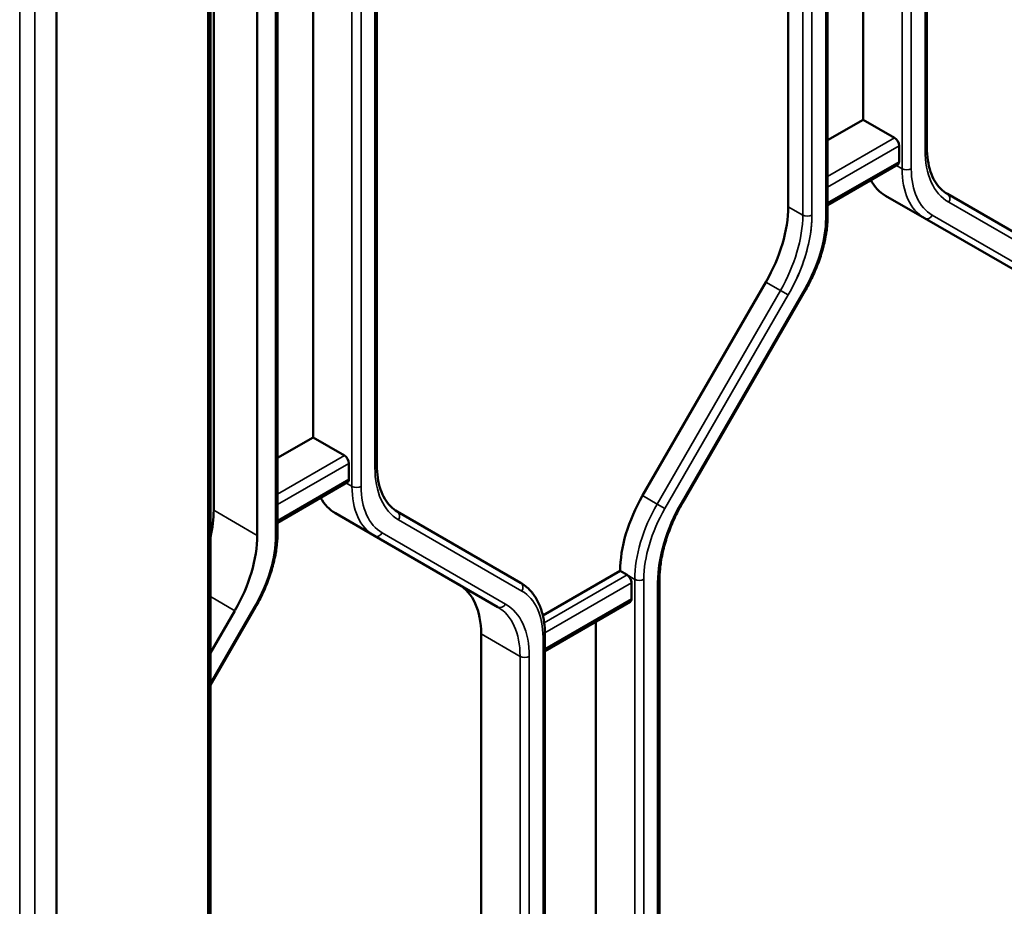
# Model space of a CAD drawing. Header units: millimetres. Extents: x 0 to 14369, y -869 to 2970.
# Tile 714 of 787: x 3726 to 3772, y 1799 to 1840. Entities that reach past the tile are written whole.
import ezdxf

# ---------------------------------------------------------------- set-up
doc = ezdxf.new("R2010")
doc.units = ezdxf.units.MM
doc.header["$LTSCALE"] = 10
doc.layers.add('Sichtbar (ISO)', color=7, linetype='Continuous', lineweight=50)
doc.layers.add('Sichtbar schmal (ISO)', color=7, linetype='Continuous', lineweight=35)

msp = doc.modelspace()

# ---------------------------------------------------------------- linework, layer by layer
at = {"layer": 'Sichtbar (ISO)'}
for p, q in [((3734.86, 1869.643), (3734.86, 1719.507)), ((3727.735, 1868.406), (3727.735, 1706.621)), ((3734.743, 1716.807), (3734.743, 1868.352)), ((3768.009, 1858.889), (3768.009, 1834.201)), ((3768.009, 1858.889), (3768.009, 1834.201)), ((3765.057, 1856.539), (3765.057, 1835.47)), ((3765.057, 1835.47), (3765.057, 1856.539)), ((3761.593, 1831.445), (3761.593, 1856.133)), ((3761.593, 1856.133), (3761.593, 1831.445)), ((3763.413, 1831.04), (3763.413, 1855.59)), ((3763.413, 1831.04), (3763.413, 1855.59)), ((3742.553, 1819.504), (3742.553, 1844.192)), ((3742.553, 1819.504), (3742.553, 1844.192)), ((3735.005, 1842.09), (3735.005, 1817.402)), ((3735.005, 1817.402), (3735.005, 1842.09)), ((3737.957, 1816.343), (3737.957, 1842.046)), ((3737.957, 1816.343), (3737.957, 1842.046)), ((3739.602, 1842.25), (3739.602, 1820.773)), ((3739.602, 1820.773), (3739.602, 1842.25)), ((3737.021, 1816.238), (3737.021, 1840.926)), ((3737.021, 1840.926), (3737.021, 1816.238)), ((3763.413, 1834.52), (3765.057, 1835.47)), ((3765.057, 1835.47), (3763.413, 1834.52)), ((3766.507, 1834.633), (3765.057, 1835.47)), ((3765.057, 1835.47), (3766.507, 1834.633)), ((3766.719, 1833.53), (3766.719, 1834.265)), ((3766.719, 1834.265), (3766.719, 1833.53)), ((3763.413, 1831.52), (3766.657, 1833.393)), ((3763.413, 1831.52), (3766.657, 1833.393)), ((3774.664, 1828.74), (3768.957, 1832.035)), ((3774.664, 1828.74), (3768.957, 1832.035)), ((3766.093, 1831.956), (3767.896, 1830.915)), ((3767.896, 1830.915), (3766.093, 1831.956)), ((3767.896, 1830.915), (3773.603, 1827.62)), ((3773.603, 1827.62), (3767.896, 1830.915)), ((3754.85, 1818.076), (3760.557, 1827.961)), ((3760.557, 1827.961), (3754.85, 1818.076)), ((3756.692, 1817.729), (3762.399, 1827.614)), ((3756.692, 1817.729), (3762.399, 1827.614)), ((3737.957, 1819.823), (3739.602, 1820.773)), ((3739.602, 1820.773), (3737.957, 1819.823)), ((3741.051, 1819.936), (3739.602, 1820.773)), ((3739.602, 1820.773), (3741.051, 1819.936)), ((3741.263, 1818.833), (3741.263, 1819.568)), ((3741.263, 1819.568), (3741.263, 1818.833)), ((3737.957, 1816.823), (3741.201, 1818.696)), ((3737.957, 1816.823), (3741.201, 1818.696)), ((3740.637, 1817.259), (3742.44, 1816.218)), ((3742.44, 1816.218), (3740.637, 1817.259)), ((3749.208, 1814.043), (3743.501, 1817.338)), ((3743.501, 1817.338), (3749.208, 1814.043)), ((3742.44, 1816.218), (3748.147, 1812.923)), ((3748.147, 1812.923), (3742.44, 1816.218)), ((3750.236, 1812.525), (3753.814, 1814.591)), ((3753.814, 1814.591), (3750.236, 1812.525)), ((3753.814, 1814.591), (3754.133, 1814.407)), ((3754.133, 1814.407), (3753.814, 1814.591)), ((3754.345, 1813.305), (3754.345, 1814.04)), ((3754.345, 1814.04), (3754.345, 1813.305)), ((3755.635, 1789.498), (3755.635, 1814.186)), ((3755.635, 1789.498), (3755.635, 1814.186)), ((3734.86, 1809.309), (3736.943, 1812.918)), ((3734.86, 1809.309), (3736.943, 1812.918)), ((3750.331, 1810.886), (3754.283, 1813.168)), ((3750.331, 1810.886), (3754.283, 1813.168)), ((3735.985, 1812.753), (3734.86, 1810.805)), ((3734.86, 1810.805), (3735.985, 1812.753)), ((3752.683, 1790.766), (3752.683, 1812.244)), ((3752.683, 1812.244), (3752.683, 1790.766)), ((3747.38, 1786.987), (3747.38, 1811.675)), ((3747.38, 1811.675), (3747.38, 1786.987)), ((3750.331, 1785.929), (3750.331, 1811.631)), ((3750.331, 1785.929), (3750.331, 1811.631))]:
    msp.add_line(p, q, dxfattribs=at)
for centre, major_axis, start_param, end_param in [((3766.507, 1834.388), (0.15, -0.26), 0.785398, 2.356194), ((3766.507, 1834.388), (-0.15, 0.26), 3.926991, 5.497787), ((3766.507, 1833.653), (0.15, -0.26), 0, 0.785398), ((3766.507, 1833.653), (0.15, -0.26), 0, 0.785398), ((3768.593, 1836.286), (-2.5, -4.33), 5.947662, 6.283185), ((3768.593, 1836.286), (-2.5, -4.33), 5.947662, 6.283185), ((3758.057, 1829.404), (2.5, 4.33), 4.712389, 5.497787), ((3758.057, 1829.404), (-2.5, -4.33), 1.570796, 2.356194), ((3741.051, 1819.691), (0.15, -0.26), 0.785398, 2.356194), ((3741.051, 1819.691), (-0.15, 0.26), 3.926991, 5.497787), ((3741.051, 1818.956), (0.15, -0.26), 0, 0.785398), ((3741.051, 1818.956), (0.15, -0.26), 0, 0.785398), ((3743.137, 1821.589), (-2.5, -4.33), 5.947662, 6.283185), ((3743.137, 1821.589), (-2.5, -4.33), 5.947662, 6.283185), ((3757.35, 1816.632), (2.5, 4.33), 1.570796, 2.356194), ((3757.35, 1816.632), (-2.5, -4.33), 4.712389, 5.497787), ((3731.47, 1815.36), (2.5, 4.33), 5.21005, 5.497787), ((3731.47, 1815.36), (-2.5, -4.33), 2.068458, 2.356194), ((3733.485, 1814.197), (-2.5, -4.33), 1.570796, 2.356194), ((3733.485, 1814.197), (2.5, 4.33), 4.712389, 5.497787), ((3754.133, 1814.162), (0.15, -0.26), 0.785398, 2.356195), ((3754.133, 1814.162), (-0.15, 0.26), 3.926991, 5.497787), ((3743.844, 1809.634), (2.5, 4.33), 5.497787, 6.283185), ((3743.844, 1809.634), (2.5, 4.33), 5.497787, 6.283185), ((3754.133, 1813.428), (0.15, -0.26), 0, 0.785398), ((3754.133, 1813.428), (0.15, -0.26), 0, 0.785398)]:
    msp.add_ellipse(centre, major_axis=major_axis, ratio=0.57735, start_param=start_param, end_param=end_param, dxfattribs=at)
for points, knots in [([(3768.009, 1834.201), (3768.009, 1833.988), (3768.024, 1833.785), (3768.08, 1833.405), (3768.122, 1833.227), (3768.231, 1832.903), (3768.298, 1832.756), (3768.453, 1832.494), (3768.541, 1832.38), (3768.735, 1832.183), (3768.842, 1832.101), (3768.957, 1832.035)], [3.1415927, 3.1415927, 3.1415927, 3.1415927, 3.2986723, 3.2986723, 3.4557519, 3.4557519, 3.6128316, 3.6128316, 3.7699112, 3.7699112, 3.9269908, 3.9269908, 3.9269908, 3.9269908]), ([(3768.009, 1834.201), (3768.009, 1833.988), (3768.024, 1833.785), (3768.08, 1833.405), (3768.122, 1833.227), (3768.231, 1832.903), (3768.298, 1832.756), (3768.453, 1832.494), (3768.541, 1832.38), (3768.735, 1832.183), (3768.842, 1832.101), (3768.957, 1832.035)], [3.1415927, 3.1415927, 3.1415927, 3.1415927, 3.2986723, 3.2986723, 3.4557519, 3.4557519, 3.6128316, 3.6128316, 3.7699112, 3.7699112, 3.9269908, 3.9269908, 3.9269908, 3.9269908]), ([(3763.413, 1831.04), (3763.413, 1830.825), (3763.398, 1830.604), (3763.341, 1830.152), (3763.298, 1829.922), (3763.186, 1829.457), (3763.116, 1829.223), (3762.951, 1828.755), (3762.857, 1828.522), (3762.644, 1828.062), (3762.527, 1827.835), (3762.399, 1827.614)], [0, 0, 0, 0, 0.1570796, 0.1570796, 0.3141593, 0.3141593, 0.4712389, 0.4712389, 0.6283185, 0.6283185, 0.7853982, 0.7853982, 0.7853982, 0.7853982]), ([(3763.413, 1831.04), (3763.413, 1830.825), (3763.398, 1830.604), (3763.341, 1830.152), (3763.298, 1829.922), (3763.186, 1829.457), (3763.116, 1829.223), (3762.951, 1828.755), (3762.857, 1828.522), (3762.644, 1828.062), (3762.527, 1827.835), (3762.399, 1827.614)], [0, 0, 0, 0, 0.1570796, 0.1570796, 0.3141593, 0.3141593, 0.4712389, 0.4712389, 0.6283185, 0.6283185, 0.7853982, 0.7853982, 0.7853982, 0.7853982]), ([(3742.553, 1819.504), (3742.553, 1819.291), (3742.568, 1819.088), (3742.624, 1818.708), (3742.667, 1818.53), (3742.776, 1818.206), (3742.842, 1818.059), (3742.997, 1817.797), (3743.085, 1817.683), (3743.28, 1817.486), (3743.386, 1817.404), (3743.501, 1817.338)], [3.1415927, 3.1415927, 3.1415927, 3.1415927, 3.2986723, 3.2986723, 3.4557519, 3.4557519, 3.6128316, 3.6128316, 3.7699112, 3.7699112, 3.9269908, 3.9269908, 3.9269908, 3.9269908]), ([(3742.553, 1819.504), (3742.553, 1819.291), (3742.568, 1819.088), (3742.624, 1818.708), (3742.667, 1818.53), (3742.776, 1818.206), (3742.842, 1818.059), (3742.997, 1817.797), (3743.085, 1817.683), (3743.28, 1817.486), (3743.386, 1817.404), (3743.501, 1817.338)], [3.1415927, 3.1415927, 3.1415927, 3.1415927, 3.2986723, 3.2986723, 3.4557519, 3.4557519, 3.6128316, 3.6128316, 3.7699112, 3.7699112, 3.9269908, 3.9269908, 3.9269908, 3.9269908]), ([(3756.692, 1817.729), (3756.558, 1817.497), (3756.434, 1817.258), (3756.211, 1816.775), (3756.112, 1816.531), (3755.94, 1816.043), (3755.868, 1815.799), (3755.752, 1815.318), (3755.708, 1815.081), (3755.649, 1814.622), (3755.635, 1814.399), (3755.635, 1814.186)], [2.3561945, 2.3561945, 2.3561945, 2.3561945, 2.5132741, 2.5132741, 2.6703538, 2.6703538, 2.8274334, 2.8274334, 2.984513, 2.984513, 3.1415927, 3.1415927, 3.1415927, 3.1415927]), ([(3756.692, 1817.729), (3756.558, 1817.497), (3756.434, 1817.258), (3756.211, 1816.775), (3756.112, 1816.531), (3755.94, 1816.043), (3755.868, 1815.799), (3755.752, 1815.318), (3755.708, 1815.081), (3755.649, 1814.622), (3755.635, 1814.399), (3755.635, 1814.186)], [2.3561945, 2.3561945, 2.3561945, 2.3561945, 2.5132741, 2.5132741, 2.6703538, 2.6703538, 2.8274334, 2.8274334, 2.984513, 2.984513, 3.1415927, 3.1415927, 3.1415927, 3.1415927]), ([(3737.957, 1816.343), (3737.957, 1816.129), (3737.942, 1815.907), (3737.885, 1815.455), (3737.842, 1815.225), (3737.73, 1814.76), (3737.66, 1814.526), (3737.496, 1814.058), (3737.401, 1813.825), (3737.189, 1813.365), (3737.071, 1813.139), (3736.943, 1812.918)], [0, 0, 0, 0, 0.1570796, 0.1570796, 0.3141593, 0.3141593, 0.4712389, 0.4712389, 0.6283185, 0.6283185, 0.7853982, 0.7853982, 0.7853982, 0.7853982]), ([(3737.957, 1816.343), (3737.957, 1816.129), (3737.942, 1815.907), (3737.885, 1815.455), (3737.842, 1815.225), (3737.73, 1814.76), (3737.66, 1814.526), (3737.496, 1814.058), (3737.401, 1813.825), (3737.189, 1813.365), (3737.071, 1813.139), (3736.943, 1812.918)], [0, 0, 0, 0, 0.1570796, 0.1570796, 0.3141593, 0.3141593, 0.4712389, 0.4712389, 0.6283185, 0.6283185, 0.7853982, 0.7853982, 0.7853982, 0.7853982]), ([(3749.208, 1814.043), (3749.355, 1813.958), (3749.49, 1813.853), (3749.731, 1813.609), (3749.837, 1813.47), (3750.018, 1813.164), (3750.093, 1812.997), (3750.213, 1812.64), (3750.258, 1812.451), (3750.317, 1812.053), (3750.331, 1811.846), (3750.331, 1811.631)], [5.4977871, 5.4977871, 5.4977871, 5.4977871, 5.6548668, 5.6548668, 5.8119464, 5.8119464, 5.969026, 5.969026, 6.1261057, 6.1261057, 6.2831853, 6.2831853, 6.2831853, 6.2831853]), ([(3749.208, 1814.043), (3749.355, 1813.958), (3749.49, 1813.853), (3749.731, 1813.609), (3749.837, 1813.47), (3750.018, 1813.164), (3750.093, 1812.997), (3750.213, 1812.64), (3750.258, 1812.451), (3750.317, 1812.053), (3750.331, 1811.846), (3750.331, 1811.631)], [5.4977871, 5.4977871, 5.4977871, 5.4977871, 5.6548668, 5.6548668, 5.8119464, 5.8119464, 5.969026, 5.969026, 6.1261057, 6.1261057, 6.2831853, 6.2831853, 6.2831853, 6.2831853])]:
    msp.add_open_spline(points, degree=3, knots=knots, dxfattribs=at)
at = {"layer": 'Sichtbar schmal (ISO)'}
for p, q in [((3726.735, 1706.044), (3726.735, 1867.828)), ((3726.028, 1867.42), (3726.028, 1705.874)), ((3767.285, 1833.204), (3767.285, 1858.906)), ((3767.921, 1858.766), (3767.921, 1834.078)), ((3767.921, 1834.078), (3767.921, 1858.766)), ((3766.861, 1857.58), (3766.861, 1833.204)), ((3766.861, 1833.204), (3766.861, 1857.58)), ((3767.285, 1857.927), (3767.285, 1833.204)), ((3763.325, 1856.62), (3763.325, 1830.918)), ((3762.264, 1855.745), (3762.264, 1831.057)), ((3762.264, 1831.057), (3762.264, 1855.745)), ((3762.689, 1831.057), (3762.689, 1855.745)), ((3762.689, 1855.745), (3762.689, 1831.057)), ((3763.325, 1830.918), (3763.325, 1855.64)), ((3741.405, 1844.209), (3741.405, 1818.507)), ((3741.405, 1818.507), (3741.405, 1844.209)), ((3741.829, 1818.507), (3741.829, 1844.209)), ((3741.829, 1844.209), (3741.829, 1818.507)), ((3742.465, 1844.07), (3742.465, 1819.382)), ((3742.465, 1819.382), (3742.465, 1844.07)), ((3737.869, 1841.923), (3737.869, 1816.221)), ((3737.869, 1816.221), (3737.869, 1841.923)), ((3766.507, 1834.633), (3763.413, 1832.846)), ((3763.413, 1832.846), (3766.507, 1834.633)), ((3763.413, 1832.356), (3766.719, 1834.265)), ((3766.719, 1834.265), (3763.413, 1832.356)), ((3766.719, 1833.53), (3763.413, 1831.621)), ((3763.413, 1831.621), (3766.719, 1833.53)), ((3766.861, 1833.204), (3766.595, 1833.357)), ((3766.595, 1833.357), (3766.861, 1833.204)), ((3774.726, 1828.357), (3769.019, 1831.652)), ((3769.019, 1831.652), (3774.726, 1828.357)), ((3762.264, 1831.057), (3761.593, 1831.445)), ((3761.593, 1831.445), (3762.264, 1831.057)), ((3768.258, 1831.052), (3773.965, 1827.757)), ((3773.965, 1827.757), (3768.258, 1831.052)), ((3760.557, 1827.961), (3761.229, 1827.573)), ((3761.229, 1827.573), (3760.557, 1827.961)), ((3761.229, 1827.573), (3755.522, 1817.688)), ((3755.522, 1817.688), (3761.229, 1827.573)), ((3756.645, 1817.757), (3762.352, 1827.642)), ((3762.352, 1827.642), (3756.645, 1817.757)), ((3761.591, 1827.364), (3761.229, 1827.573)), ((3761.229, 1827.573), (3761.591, 1827.364)), ((3762.399, 1827.614), (3762.352, 1827.642)), ((3762.352, 1827.642), (3762.399, 1827.614)), ((3761.591, 1827.364), (3755.884, 1817.479)), ((3755.884, 1817.479), (3761.591, 1827.364)), ((3741.051, 1819.936), (3737.957, 1818.149)), ((3737.957, 1818.149), (3741.051, 1819.936)), ((3737.957, 1817.659), (3741.263, 1819.568)), ((3741.263, 1819.568), (3737.957, 1817.659)), ((3741.263, 1818.833), (3737.957, 1816.925)), ((3737.957, 1816.925), (3741.263, 1818.833)), ((3741.405, 1818.507), (3741.139, 1818.66)), ((3741.139, 1818.66), (3741.405, 1818.507)), ((3755.522, 1817.688), (3754.85, 1818.076)), ((3754.85, 1818.076), (3755.522, 1817.688)), ((3755.522, 1817.688), (3755.884, 1817.479)), ((3755.884, 1817.479), (3755.522, 1817.688)), ((3756.645, 1817.757), (3756.692, 1817.729)), ((3756.692, 1817.729), (3756.645, 1817.757)), ((3737.021, 1816.238), (3735.005, 1817.402)), ((3735.005, 1817.402), (3737.021, 1816.238)), ((3749.27, 1813.66), (3743.563, 1816.955)), ((3743.563, 1816.955), (3749.27, 1813.66)), ((3742.802, 1816.355), (3748.51, 1813.06)), ((3748.51, 1813.06), (3742.802, 1816.355)), ((3754.133, 1814.407), (3750.296, 1812.192)), ((3750.296, 1812.192), (3754.133, 1814.407)), ((3754.133, 1814.407), (3754.486, 1814.203)), ((3754.486, 1814.203), (3754.133, 1814.407)), ((3750.331, 1811.722), (3754.345, 1814.04)), ((3754.345, 1814.04), (3750.331, 1811.722)), ((3754.486, 1814.203), (3754.486, 1788.501)), ((3754.486, 1788.501), (3754.486, 1814.203)), ((3754.91, 1788.501), (3754.91, 1814.203)), ((3754.91, 1814.203), (3754.91, 1788.501)), ((3755.547, 1814.063), (3755.547, 1789.375)), ((3755.547, 1789.375), (3755.547, 1814.063)), ((3734.86, 1813.403), (3735.985, 1812.753)), ((3735.985, 1812.753), (3734.86, 1813.403)), ((3734.86, 1809.419), (3736.896, 1812.945)), ((3736.896, 1812.945), (3734.86, 1809.419)), ((3736.943, 1812.918), (3736.896, 1812.945)), ((3736.896, 1812.945), (3736.943, 1812.918)), ((3754.345, 1813.305), (3750.331, 1810.988)), ((3750.331, 1810.988), (3754.345, 1813.305)), ((3747.38, 1811.675), (3749.183, 1810.634)), ((3749.183, 1810.634), (3747.38, 1811.675)), ((3750.244, 1811.509), (3750.244, 1785.806)), ((3750.244, 1785.806), (3750.244, 1811.509)), ((3749.183, 1810.634), (3749.183, 1785.946)), ((3749.183, 1785.946), (3749.183, 1810.634)), ((3749.607, 1785.946), (3749.607, 1810.634)), ((3749.607, 1810.634), (3749.607, 1785.946))]:
    msp.add_line(p, q, dxfattribs=at)
for centre, major_axis, ratio, start_param, end_param in [((3767.709, 1834.201), (0.3, 0), 0.57735, 5.497787, 6.283185), ((3767.709, 1834.201), (0.3, 0), 0.57735, 5.497787, 6.283185), ((3771.669, 1836.242), (-2.65, -4.59), 0.57735, 5.497787, 6.283185), ((3771.669, 1836.242), (-2.65, -4.59), 0.57735, 5.497787, 6.283185), ((3767.073, 1833.326), (-0.3, 0), 0.57735, 0.785398, 2.356194), ((3770.396, 1835.245), (-2.5, -4.33), 0.57735, 5.497787, 6.283185), ((3767.073, 1833.326), (0.3, 0), 0.57735, 3.926991, 5.497787), ((3770.396, 1835.245), (-2.5, -4.33), 0.57735, 5.497787, 6.283185), ((3770.608, 1835.122), (-2.35, -4.07), 0.57735, 5.497787, 6.283185), ((3770.608, 1835.122), (-2.35, -4.07), 0.57735, 5.497787, 6.283185), ((3768.807, 1831.775), (0.15, 0.26), 0.816497, 4.712389, 6.283185), ((3768.807, 1831.775), (0.15, 0.26), 0.816497, 4.712389, 6.283185), ((3758.729, 1829.016), (-2.5, -4.33), 0.57735, 1.570796, 2.356194), ((3758.729, 1829.016), (2.5, 4.33), 0.57735, 4.712389, 5.497787), ((3758.941, 1828.894), (-2.65, -4.59), 0.57735, 1.570796, 2.356194), ((3762.477, 1831.18), (-0.3, 0), 0.57735, 0.785398, 2.356194), ((3762.477, 1831.18), (0.3, 0), 0.57735, 3.926991, 5.497787), ((3760.002, 1828.999), (2.35, 4.07), 0.57735, 4.712389, 5.497787), ((3760.002, 1828.999), (-2.35, -4.07), 0.57735, 1.570796, 2.356194), ((3763.113, 1831.04), (0.3, 0), 0.57735, 5.497787, 6.283185), ((3763.113, 1831.04), (0.3, 0), 0.57735, 5.497787, 6.283185), ((3768.046, 1831.175), (-0.15, -0.26), 0.816497, 0, 1.570796), ((3768.046, 1831.175), (-0.15, -0.26), 0.816497, 0, 1.570796), ((3742.253, 1819.504), (0.3, 0), 0.57735, 5.497787, 6.283185), ((3742.253, 1819.504), (0.3, 0), 0.57735, 5.497787, 6.283185), ((3746.213, 1821.545), (-2.65, -4.59), 0.57735, 5.497787, 6.283185), ((3746.213, 1821.545), (-2.65, -4.59), 0.57735, 5.497787, 6.283185), ((3741.617, 1818.629), (-0.3, 0), 0.57735, 0.785398, 2.356194), ((3744.94, 1820.548), (-2.5, -4.33), 0.57735, 5.497787, 6.283185), ((3741.617, 1818.629), (0.3, 0), 0.57735, 3.926991, 5.497787), ((3744.94, 1820.548), (-2.5, -4.33), 0.57735, 5.497787, 6.283185), ((3745.152, 1820.426), (-2.35, -4.07), 0.57735, 5.497787, 6.283185), ((3745.152, 1820.426), (-2.35, -4.07), 0.57735, 5.497787, 6.283185), ((3758.022, 1816.244), (-2.5, -4.33), 0.57735, 4.712389, 5.497787), ((3758.022, 1816.244), (2.5, 4.33), 0.57735, 1.570796, 2.356194), ((3758.234, 1816.122), (-2.35, -4.07), 0.57735, 4.712389, 5.497787), ((3758.234, 1816.122), (2.35, 4.07), 0.57735, 1.570796, 2.356194), ((3759.295, 1816.227), (2.65, 4.59), 0.57735, 1.570796, 2.356194), ((3759.295, 1816.227), (-2.65, -4.59), 0.57735, 4.712389, 5.497787), ((3743.351, 1817.078), (0.15, 0.26), 0.816497, 4.712389, 6.283185), ((3743.351, 1817.078), (0.15, 0.26), 0.816497, 4.712389, 6.283185), ((3734.546, 1814.302), (2.35, 4.07), 0.57735, 4.712389, 5.497787), ((3734.546, 1814.302), (-2.35, -4.07), 0.57735, 1.570796, 2.356194), ((3737.657, 1816.343), (0.3, 0), 0.57735, 5.497787, 6.283185), ((3737.657, 1816.343), (0.3, 0), 0.57735, 5.497787, 6.283185), ((3742.59, 1816.478), (-0.15, -0.26), 0.816497, 0, 1.570796), ((3742.59, 1816.478), (-0.15, -0.26), 0.816497, 0, 1.570796), ((3749.058, 1813.783), (0.15, 0.26), 0.816497, 4.712389, 6.283185), ((3749.058, 1813.783), (0.15, 0.26), 0.816497, 4.712389, 6.283185), ((3754.698, 1814.326), (0.3, 0), 0.57735, 3.926991, 5.497787), ((3754.698, 1814.326), (-0.3, 0), 0.57735, 0.785398, 2.356194), ((3755.335, 1814.186), (0.3, 0), 0.57735, 5.497787, 6.283185), ((3755.335, 1814.186), (0.3, 0), 0.57735, 5.497787, 6.283185), ((3746.92, 1809.59), (2.35, 4.07), 0.57735, 5.497787, 6.283185), ((3746.92, 1809.59), (2.35, 4.07), 0.57735, 5.497787, 6.283185), ((3748.297, 1813.183), (-0.15, -0.26), 0.816497, 0, 1.570796), ((3748.297, 1813.183), (-0.15, -0.26), 0.816497, 0, 1.570796), ((3745.647, 1808.593), (2.5, 4.33), 0.57735, 5.497787, 6.283185), ((3745.647, 1808.593), (2.5, 4.33), 0.57735, 5.497787, 6.283185), ((3745.86, 1808.47), (2.65, 4.59), 0.57735, 5.497787, 6.283185), ((3745.86, 1808.47), (2.65, 4.59), 0.57735, 5.497787, 6.283185), ((3750.031, 1811.631), (0.3, 0), 0.57735, 5.497787, 6.283185), ((3750.031, 1811.631), (0.3, 0), 0.57735, 5.497787, 6.283185), ((3749.395, 1810.756), (0.3, 0), 0.57735, 3.926991, 5.497787), ((3749.395, 1810.756), (-0.3, 0), 0.57735, 0.785398, 2.356194)]:
    msp.add_ellipse(centre, major_axis=major_axis, ratio=ratio, start_param=start_param, end_param=end_param, dxfattribs=at)
msp.add_open_spline([(3761.591, 1827.364), (3761.826, 1827.774), (3762.024, 1828.184), (3762.187, 1828.604), (3762.349, 1829.023), (3762.476, 1829.452), (3762.561, 1829.864), (3762.646, 1830.276), (3762.689, 1830.671), (3762.689, 1831.057)], degree=3, knots=[0, 0, 0, 0, 0.333333, 0.333333, 0.333333, 0.666667, 0.666667, 0.666667, 1, 1, 1, 1], dxfattribs=at)

doc.saveas('drawing.dxf')
